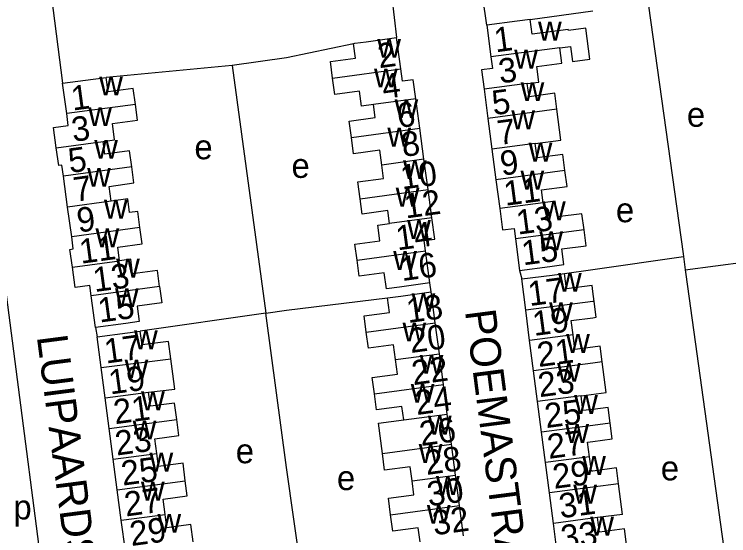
# Model space of a CAD drawing. Extents: x 162667 to 164645, y 379003 to 382150.
# Drawn here: x 163255.6 to 163372.2, y 381377.6 to 381462.7 of the extents above; entities that cross this region are included whole.
import ezdxf

# ---------------------------------------------------------------- set-up
doc = ezdxf.new("R2010")
doc.units = 0
for name, color, linetype in [('BLT_Basislijn', 7, 'Continuous'), ('BLT_Bebouwing', 7, 'Continuous'), ('BLT_Centroide', 7, 'Continuous'), ('BLT_Huisnummer', 7, 'Continuous'), ('BLT_Huisnummer_ tussenligend', 7, 'Continuous'), ('BLT_Onderverdeling_panden', 7, 'Continuous'), ('BLT_Straatnaam', 7, 'Continuous')]:
    doc.layers.add(name, color=color, linetype=linetype)

msp = doc.modelspace()

# ---------------------------------------------------------------- linework, layer by layer
at = {"layer": 'BLT_Basislijn'}
for p, q in [((163332.69, 381460.9), (163331.51, 381469.36)), ((163316.98, 381467.38), (163317.98, 381458.88)), ((163261.5, 381466.69), (163263.47, 381451.43)), ((163339.78, 381461.84), (163350, 381463.25)), ((163291.17, 381454.32), (163270.56, 381452.39)), ((163291.17, 381454.32), (163296.66, 381413.91)), ((163365.09, 381420.96), (163386.26, 381423.79)), ((163350, 381421.06), (163364.82, 381423.14)), ((163364.82, 381423.14), (163365.09, 381420.96)), ((163338.06, 381420.87), (163338.4, 381419.5)), ((163345.41, 381420.41), (163350, 381421.06)), ((163323.62, 381417.37), (163323.4, 381418.84)), ((163296.66, 381413.91), (163276.15, 381410.99)), ((163268.83, 381411.56), (163269.09, 381410.06))]:
    msp.add_line(p, q, dxfattribs=at)
for points in [[(163359.1, 381464.08), (163364.77, 381423.59), (163364.82, 381423.14)], [(163310.93, 381457.88), (163300, 381455.58), (163291.17, 381454.32)], [(163267.07, 381319.8), (163263.26, 381347.66), (163252.71, 381428.73)], [(163365.09, 381420.96), (163365.18, 381420.22), (163371.36, 381375.91), (163371.46, 381375.22)], [(163296.66, 381413.91), (163300, 381414.38), (163316.5, 381416.43)], [(163303.66, 381363.07), (163303.61, 381363.44), (163300, 381388.75), (163296.66, 381413.91)]]:
    msp.add_lwpolyline(points, dxfattribs=at)
at = {"layer": 'BLT_Bebouwing'}
for p, q in [((163332.69, 381460.9), (163333.38, 381455.72)), ((163318.67, 381453.8), (163317.98, 381458.88)), ((163264.14, 381446.48), (163263.47, 381451.43)), ((163332.25, 381450.45), (163332.88, 381445.68)), ((163321.76, 381444.11), (163321.11, 381448.89)), ((163332.88, 381445.68), (163333.54, 381440.68)), ((163322.44, 381439.03), (163321.76, 381444.11)), ((163333.54, 381440.68), (163334.2, 381435.7)), ((163323.11, 381434.09), (163322.44, 381439.03)), ((163264.29, 381431.24), (163263.61, 381436.28)), ((163334.2, 381435.7), (163334.83, 381430.97)), ((163323.74, 381429.49), (163323.11, 381434.09)), ((163264.95, 381426.37), (163264.29, 381431.24)), ((163337.37, 381426.04), (163338.06, 381420.87)), ((163323.4, 381418.84), (163322.69, 381424.08)), ((163339.06, 381414.38), (163338.4, 381419.5)), ((163324.29, 381412.32), (163323.62, 381417.37)), ((163350.21, 381415.83), (163350, 381417.46)), ((163268.83, 381411.56), (163268.13, 381416.74)), ((163339.7, 381409.44), (163339.06, 381414.38)), ((163324.96, 381407.29), (163324.29, 381412.32)), ((163269.75, 381405.07), (163269.09, 381410.06)), ((163340.35, 381404.49), (163339.7, 381409.44)), ((163325.62, 381402.26), (163324.96, 381407.29)), ((163270.41, 381400.07), (163269.75, 381405.07)), ((163341, 381399.49), (163340.35, 381404.49)), ((163326.26, 381397.45), (163325.62, 381402.26)), ((163271.07, 381395.08), (163270.41, 381400.07)), ((163341.65, 381394.51), (163341, 381399.49)), ((163326.92, 381392.51), (163326.26, 381397.45)), ((163271.73, 381390.09), (163271.07, 381395.08)), ((163342.29, 381389.56), (163341.65, 381394.51)), ((163327.59, 381387.48), (163326.92, 381392.51)), ((163272.39, 381385.1), (163271.73, 381390.09)), ((163342.94, 381384.58), (163342.29, 381389.56)), ((163328.25, 381382.52), (163327.59, 381387.48)), ((163354.86, 381381.08), (163354.21, 381386.05)), ((163273.05, 381380.11), (163272.39, 381385.1)), ((163343.59, 381379.61), (163342.94, 381384.58)), ((163328.9, 381377.57), (163328.25, 381382.52)), ((163354.86, 381381.08), (163350.78, 381380.55)), ((163273.71, 381375.12), (163273.05, 381380.11)), ((163344.23, 381374.7), (163343.59, 381379.61))]:
    msp.add_line(p, q, dxfattribs=at)
for points in [[(163339.78, 381461.84), (163337.64, 381461.55), (163332.69, 381460.9)], [(163344.65, 381457.21), (163346.37, 381457.44), (163346.7, 381454.99), (163349.53, 381455.36), (163348.86, 381460.42), (163346.02, 381460.05), (163345.99, 381460.23), (163340.1, 381459.45), (163339.78, 381461.84)], [(163310.93, 381457.88), (163311.19, 381457.96), (163313.02, 381458.2), (163317.98, 381458.88)], [(163307.53, 381452.29), (163307.17, 381454.98), (163311.25, 381455.53), (163310.93, 381457.88)], [(163339.32, 381451.39), (163341.2, 381451.63), (163340.86, 381454.17), (163344.98, 381454.72), (163344.65, 381457.21)], [(163333.38, 381455.72), (163333.62, 381453.86), (163331.83, 381453.62), (163332.25, 381450.45)], [(163321.11, 381448.89), (163320.68, 381452), (163318.94, 381451.77), (163318.67, 381453.8)], [(163263.47, 381451.43), (163268.44, 381452.1), (163270.56, 381452.39)], [(163275.34, 381447.99), (163274.99, 381450.59), (163270.88, 381450.03), (163270.56, 381452.39)], [(163314.21, 381447.95), (163312.28, 381447.69), (163311.95, 381450.15), (163307.9, 381449.6), (163307.53, 381452.29)], [(163344.15, 381447.18), (163343.81, 381449.79), (163339.61, 381449.24), (163339.32, 381451.39)], [(163270.1, 381441.95), (163271.95, 381442.2), (163271.59, 381444.84), (163275.69, 381445.4), (163275.34, 381447.99)], [(163310.6, 381442.59), (163310.24, 381445.26), (163314.49, 381445.84), (163314.21, 381447.95)], [(163340.62, 381441.62), (163340.62, 381441.62), (163344.81, 381442.17), (163344.15, 381447.18)], [(163262.44, 381440.91), (163261.99, 381444.22), (163264.4, 381444.55), (163264.14, 381446.48)], [(163315.55, 381438.09), (163315.22, 381440.5), (163310.96, 381439.93), (163310.6, 381442.59)], [(163274.76, 381437.78), (163274.4, 381440.41), (163270.38, 381439.86), (163270.1, 381441.95)], [(163345.46, 381437.19), (163345.11, 381439.79), (163340.93, 381439.24), (163340.62, 381441.62)], [(163263.61, 381436.28), (163263.36, 381438.08), (163262.83, 381438.01), (163262.44, 381440.91)], [(163271.41, 381432.2), (163271.08, 381434.61), (163275.11, 381435.16), (163274.76, 381437.78)], [(163312.01, 381432.58), (163311.64, 381435.32), (163315.84, 381435.89), (163315.55, 381438.09)], [(163341.93, 381431.91), (163341.65, 381434.03), (163345.8, 381434.58), (163345.46, 381437.19)], [(163276.09, 381427.88), (163275.73, 381430.51), (163274.41, 381430.33), (163274.1, 381432.57), (163271.41, 381432.2)], [(163316.83, 381428.55), (163316.54, 381430.66), (163312.35, 381430.09), (163312.01, 381432.58)], [(163348.58, 381427.53), (163348.23, 381430.14), (163344.23, 381429.61), (163343.89, 381432.17), (163341.93, 381431.91)], [(163334.83, 381430.97), (163335.29, 381427.5), (163337.15, 381427.75), (163337.37, 381426.04)], [(163311.53, 381422.56), (163311.18, 381425.18), (163315.25, 381425.73), (163314.9, 381428.29), (163316.83, 381428.55)], [(163322.69, 381424.08), (163322.46, 381425.76), (163324.21, 381426), (163323.74, 381429.49)], [(163272.78, 381422.46), (163272.47, 381424.71), (163276.45, 381425.25), (163276.09, 381427.88)], [(163338.06, 381420.87), (163343.01, 381421.53), (163345.27, 381421.83), (163344.93, 381424.39), (163348.92, 381424.92), (163348.58, 381427.53)], [(163265.07, 381421.42), (163264.67, 381424.32), (163265.21, 381424.39), (163264.95, 381426.37)], [(163279.29, 381418.25), (163278.93, 381420.9), (163274.89, 381420.36), (163274.58, 381422.7), (163272.78, 381422.46)], [(163268.13, 381416.74), (163267.9, 381418.45), (163265.51, 381418.12), (163265.07, 381421.42)], [(163323.4, 381418.84), (163318.44, 381418.17), (163316.33, 381417.88), (163315.97, 381420.5), (163311.89, 381419.94), (163311.53, 381422.56)], [(163338.4, 381419.5), (163343.35, 381420.14), (163345.41, 381420.41)], [(163350, 381417.46), (163349.88, 381418.42), (163345.74, 381417.88), (163345.41, 381420.41)], [(163279.29, 381418.25), (163279.65, 381415.6), (163275.63, 381415.06), (163275.97, 381412.53), (163273.78, 381412.23), (163268.83, 381411.56)], [(163316.5, 381416.43), (163318.66, 381416.71), (163323.62, 381417.37)], [(163313.02, 381410.82), (163312.67, 381413.47), (163316.82, 381414.02), (163316.5, 381416.43)], [(163350, 381413.17), (163350.55, 381413.24), (163350.21, 381415.83)], [(163346.78, 381410.36), (163346.48, 381412.72), (163350, 381413.17)], [(163269.09, 381410.06), (163274.07, 381410.72), (163276.15, 381410.99)], [(163281.12, 381406.47), (163280.73, 381409.31), (163276.45, 381408.75), (163276.15, 381410.99)], [(163317.81, 381406.34), (163317.49, 381408.73), (163313.37, 381408.18), (163313.02, 381410.82)], [(163350, 381408.39), (163347.09, 381408.01), (163346.78, 381410.36)], [(163351.54, 381405.95), (163351.2, 381408.55), (163350, 381408.39)], [(163277.5, 381401.01), (163281.81, 381401.51), (163281.46, 381404.01), (163281.12, 381406.47)], [(163314.37, 381400.77), (163314.02, 381403.4), (163318.12, 381403.94), (163317.81, 381406.34)], [(163348.09, 381400.41), (163352.19, 381400.96), (163351.54, 381405.95)], [(163282.09, 381396.54), (163281.74, 381399.24), (163277.8, 381398.73), (163277.5, 381401.01)], [(163319.15, 381396.51), (163318.86, 381398.68), (163314.72, 381398.13), (163314.37, 381400.77)], [(163350, 381398.21), (163348.4, 381398.01), (163348.09, 381400.41)], [(163352.86, 381395.96), (163352.52, 381398.54), (163350, 381398.21)], [(163278.84, 381391.03), (163278.52, 381393.41), (163282.44, 381393.93), (163282.09, 381396.54)], [(163315.67, 381391.01), (163315.01, 381395.96), (163319.15, 381396.51), (163319.15, 381396.51)], [(163350, 381392.97), (163353.19, 381393.39), (163352.86, 381395.96)], [(163349.46, 381390.49), (163349.15, 381392.86), (163350, 381392.97)], [(163283.49, 381386.57), (163283.12, 381389.42), (163279.12, 381388.89), (163278.84, 381391.03)], [(163320.51, 381386.54), (163320.21, 381388.83), (163316.03, 381388.28), (163315.67, 381391.01)], [(163350, 381388.15), (163349.77, 381388.12), (163349.46, 381390.49)], [(163354.21, 381386.05), (163353.87, 381388.65), (163350, 381388.15)], [(163280.19, 381381.05), (163279.86, 381383.58), (163283.82, 381384.1), (163283.49, 381386.57)], [(163317.01, 381381.02), (163316.65, 381383.7), (163320.82, 381384.25), (163320.51, 381386.54)], [(163284.79, 381376.58), (163284.41, 381379.42), (163280.48, 381378.9), (163280.19, 381381.05)], [(163321.81, 381376.62), (163321.51, 381378.9), (163317.36, 381378.35), (163317.01, 381381.02)], [(163355.53, 381376.17), (163355.2, 381378.72), (163351.09, 381378.19), (163350.78, 381380.55)]]:
    msp.add_lwpolyline(points, dxfattribs=at)
at = {"layer": 'BLT_Onderverdeling_panden'}
for p, q in [((163344.65, 381457.21), (163333.38, 381455.72)), ((163307.53, 381452.29), (163318.67, 381453.8)), ((163339.32, 381451.39), (163332.25, 381450.45)), ((163321.11, 381448.89), (163314.21, 381447.95)), ((163275.34, 381447.99), (163264.14, 381446.48)), ((163344.15, 381447.18), (163332.88, 381445.68)), ((163310.6, 381442.59), (163321.76, 381444.11)), ((163262.44, 381440.91), (163270.1, 381441.95)), ((163340.62, 381441.62), (163333.54, 381440.68)), ((163322.44, 381439.03), (163315.55, 381438.09)), ((163274.76, 381437.78), (163263.61, 381436.28)), ((163345.46, 381437.19), (163334.2, 381435.7)), ((163312.01, 381432.58), (163323.11, 381434.09)), ((163271.41, 381432.2), (163264.29, 381431.24)), ((163341.93, 381431.91), (163334.83, 381430.97)), ((163323.74, 381429.49), (163316.83, 381428.55)), ((163276.09, 381427.88), (163264.95, 381426.37)), ((163348.58, 381427.53), (163337.37, 381426.04)), ((163311.53, 381422.56), (163322.69, 381424.08)), ((163265.07, 381421.42), (163272.78, 381422.46)), ((163279.29, 381418.25), (163268.13, 381416.74)), ((163350, 381415.8), (163339.06, 381414.38)), ((163350.21, 381415.83), (163350, 381415.8)), ((163313.02, 381410.82), (163324.29, 381412.32)), ((163346.78, 381410.36), (163339.7, 381409.44)), ((163269.75, 381405.07), (163281.12, 381406.47)), ((163317.81, 381406.34), (163324.96, 381407.29)), ((163350, 381405.75), (163340.35, 381404.49)), ((163351.54, 381405.95), (163350, 381405.75)), ((163314.37, 381400.77), (163325.62, 381402.26)), ((163270.41, 381400.07), (163277.5, 381401.01)), ((163348.09, 381400.41), (163341, 381399.49)), ((163319.15, 381396.51), (163326.26, 381397.45)), ((163271.07, 381395.08), (163282.09, 381396.54)), ((163352.86, 381395.96), (163350, 381395.59)), ((163350, 381395.59), (163341.65, 381394.51)), ((163315.67, 381391.01), (163326.92, 381392.51)), ((163271.73, 381390.09), (163278.84, 381391.03)), ((163349.46, 381390.49), (163342.29, 381389.56)), ((163272.39, 381385.1), (163283.49, 381386.57)), ((163320.51, 381386.54), (163327.59, 381387.48)), ((163350, 381385.5), (163342.94, 381384.58)), ((163354.21, 381386.05), (163350, 381385.5)), ((163317.01, 381381.02), (163328.25, 381382.52)), ((163273.05, 381380.11), (163280.19, 381381.05)), ((163350.78, 381380.55), (163343.59, 381379.61))]:
    msp.add_line(p, q, dxfattribs=at)

# ---------------------------------------------------------------- texts
at = {"layer": 'BLT_Centroide'}
for s, p in [('w', (163341.07, 381458.41)), ('w', (163314.83, 381455.59)), ('w', (163337.18, 381453.84)), ('w', (163314.3, 381450.75)), ('w', (163269.44, 381449.44)), ('w', (163338.23, 381448.53)), ('w', (163317.65, 381445.75)), ('w', (163267.66, 381444.44)), ('e', (163365.37, 381444.33)), ('w', (163336.71, 381443.94)), ('w', (163316.48, 381441.09)), ('w', (163268.63, 381439.12)), ('e', (163284.98, 381439.03)), ('w', (163339.54, 381438.66)), ('e', (163300.83, 381435.99)), ('w', (163319.03, 381435.81)), ('w', (163267.47, 381434.56)), ('w', (163338.21, 381434.09)), ('w', (163317.84, 381431.31)), ('w', (163270.22, 381429.34)), ('w', (163341.72, 381429.09)), ('e', (163353.78, 381428.75)), ('w', (163319.7, 381426.03)), ('w', (163268.84, 381424.66)), ('w', (163341.28, 381424.19)), ('w', (163317.43, 381420.97)), ('w', (163272.2, 381419.72)), ('w', (163344.34, 381417.41)), ('w', (163272.02, 381414.91)), ('w', (163320.43, 381414.09)), ('w', (163342.88, 381412.62)), ('w', (163318.95, 381409.31)), ('w', (163275.13, 381408.03)), ('w', (163345.66, 381407.44)), ('w', (163273.59, 381403.28)), ('w', (163321.75, 381404.03)), ('w', (163344.18, 381402.72)), ('w', (163320.29, 381399.31)), ('w', (163276.28, 381398.06)), ('w', (163346.96, 381397.47)), ('w', (163323.09, 381394.09)), ('w', (163274.91, 381393.31)), ('w', (163345.52, 381392.75)), ('e', (163291.73, 381389.42)), ('w', (163321.6, 381389.47)), ('w', (163277.65, 381388.06)), ('w', (163348.28, 381387.53)), ('e', (163361.11, 381386.63)), ('e', (163308.25, 381385.04)), ('w', (163324.41, 381384.25)), ('w', (163276.26, 381383.34)), ('w', (163346.83, 381382.84)), ('p', (163255.44, 381380.26)), ('w', (163322.92, 381379.56)), ('w', (163278.95, 381378.09)), ('w', (163349.59, 381377.62))]:
    msp.add_text(s, height=4, dxfattribs=at).set_placement(p)
at = {"layer": 'BLT_Huisnummer'}
for s, rotation, p in [('1', 7.5387, (163334.15, 381456.47)), ('2', 7.7348, (163315.15, 381453.88)), ('1', 7.7015, (163265.12, 381446.96)), ('5', 7.5387, (163333.81, 381446.21)), ('6', 7.7348, (163318.3, 381444.12)), ('5', 7.7015, (163264.65, 381436.78)), ('9', 7.5387, (163335.15, 381436.34)), ('10', 7.7348, (163318.89, 381434.08)), ('9', 7.7015, (163266.06, 381427.06)), ('13', 7.5387, (163337.77, 381426.72)), ('14', 7.7348, (163318.13, 381424.15)), ('13', 7.7015, (163268.69, 381417.35)), ('17', 7.5387, (163339.69, 381415.06)), ('18', 7.7348, (163319.85, 381412.3)), ('17', 7.7015, (163270.54, 381405.68)), ('21', 7.5387, (163341.17, 381405.12)), ('22', 7.7348, (163320.7, 381402.15)), ('21', 7.7015, (163272.04, 381395.78)), ('25', 7.5387, (163342.4, 381395.15)), ('26', 7.7348, (163321.98, 381392.22)), ('25', 7.7015, (163273.29, 381385.76)), ('29', 7.5387, (163343.71, 381385.24)), ('30', 7.7348, (163323.23, 381382.37)), ('29', 7.7015, (163274.69, 381375.9)), ('33', 7.5387, (163345.06, 381375.27))]:
    msp.add_text(s, height=4, rotation=rotation, dxfattribs=at).set_placement(p)
at = {"layer": 'BLT_Huisnummer_ tussenligend'}
for s, rotation, p in [('3', 7.5387, (163334.88, 381451.39)), ('4', 7.7348, (163315.87, 381448.86)), ('3', 7.7015, (163265.2, 381441.86)), ('7', 7.5387, (163334.68, 381441.34)), ('8', 7.7348, (163319.05, 381439.4)), ('7', 7.7015, (163265.5, 381432.08)), ('11', 7.5387, (163335.74, 381431.43)), ('12', 7.7348, (163319.49, 381429.36)), ('11', 7.7015, (163266.46, 381421.97)), ('15', 7.5387, (163338.65, 381421.71)), ('16', 7.7348, (163318.87, 381419.14)), ('15', 7.7015, (163269.5, 381412.37)), ('19', 7.5387, (163340.43, 381410.19)), ('20', 7.7348, (163320.3, 381407.4)), ('19', 7.7015, (163271.24, 381400.64)), ('23', 7.5387, (163341.32, 381400.19)), ('24', 7.7348, (163321.27, 381397.28)), ('23', 7.7015, (163272.29, 381390.67)), ('27', 7.5387, (163342.83, 381390.13)), ('28', 7.7348, (163322.87, 381387.5)), ('27', 7.7015, (163273.8, 381380.72)), ('31', 7.5387, (163344.75, 381380.43)), ('32', 7.7348, (163324.12, 381377.65))]:
    msp.add_text(s, height=4, rotation=rotation, dxfattribs=at).set_placement(p)
at = {"layer": 'BLT_Straatnaam'}
for s, rotation, p in [('POEMASTRAAT', 277.3951, (163329.14, 381414.26)), ('LUIPAARDSTRAAT', 277.4067, (163259.25, 381410.1))]:
    msp.add_text(s, height=5, rotation=rotation, dxfattribs=at).set_placement(p)

doc.saveas('drawing.dxf')
